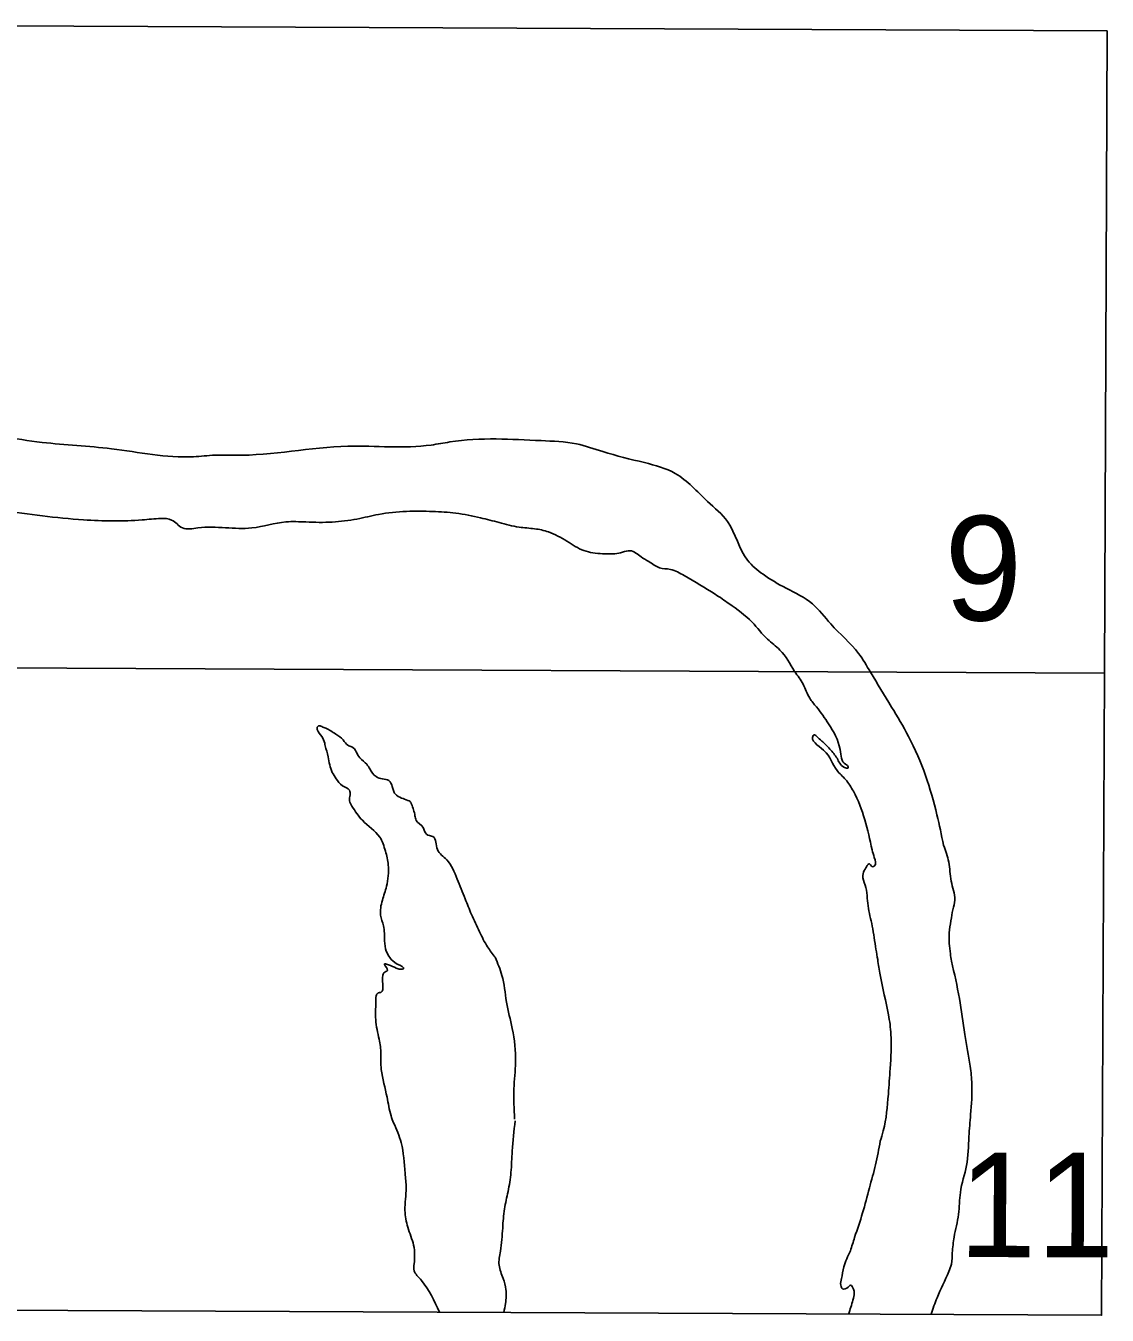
# Model space of a CAD drawing. Extents: x 3161615 to 3199515, y 867541 to 892976.
# Drawn here: x 3187445 to 3188654, y 869829 to 871272 of the extents above; entities that cross this region are included whole.
import ezdxf

# ---------------------------------------------------------------- set-up
doc = ezdxf.new("R2010")
doc.units = 0
doc.layers.add('V-ANNO-NPLT', color=7, linetype='Continuous')

msp = doc.modelspace()

# ---------------------------------------------------------------- linework, layer by layer
at = {"layer": 'V-ANNO-NPLT'}
for points in [[(3187412.4, 870553.5), (3188651.3, 870547.8), (3188654.3, 871266.1), (3187416, 871271.9), (3187412.4, 870553.5)], [(3187408.7, 869835.2), (3188648.2, 869829.4), (3188651.3, 870547.8), (3187412.4, 870553.5), (3187408.7, 869835.2)]]:
    msp.add_lwpolyline(points, dxfattribs=at)
for points in [[(3187417.6, 870812.4), (3187462.7, 870805.9), (3187540.5, 870798.7), (3187632.1, 870789.8), (3187656.3, 870791.5), (3187678.7, 870791.4), (3187804.9, 870801.5), (3187898.2, 870802.9), (3187919, 870806.3), (3187970.8, 870809.7), (3188021, 870807.8), (3188060.7, 870804.2), (3188090, 870795.5), (3188136.7, 870783.2), (3188171.2, 870771), (3188207.4, 870739.8), (3188229.8, 870717.2), (3188252.2, 870673.9), (3188269.4, 870658.3), (3188295.3, 870642.7), (3188324.6, 870625.3), (3188345.3, 870602.7), (3188376.3, 870569.8), (3188389.6, 870548.7)], [(3187417.3, 870729.7), (3187509.2, 870719.2), (3187574.8, 870719.1), (3187595.6, 870720.7), (3187607.7, 870719), (3187619.7, 870710.3), (3187637, 870710.2), (3187697.5, 870710.1), (3187735.6, 870716.9), (3187758, 870716.8), (3187787.4, 870716.7), (3187815.1, 870720.1), (3187839.3, 870725.2), (3187870.4, 870728.6), (3187899.8, 870728.5), (3187925.7, 870726.7), (3187953.3, 870721.5), (3187974, 870716.2), (3187996.5, 870711), (3188013.8, 870709.2), (3188029.3, 870705.7), (3188050, 870695.3), (3188069, 870684.8), (3188089.7, 870681.3), (3188103.6, 870681.3), (3188112.2, 870683), (3188120.8, 870684.7), (3188132.9, 870677.7), (3188141.6, 870672.5), (3188153.6, 870665.6), (3188165.7, 870663.8), (3188181.3, 870656.8), (3188215.8, 870636), (3188231.3, 870625.5), (3188257.2, 870604.7), (3188274.4, 870585.6), (3188288.2, 870573.5), (3188304.6, 870549.5)], [(3188304.8, 870549.3), (3188314.2, 870535.4), (3188321.7, 870519.6), (3188329.1, 870510), (3188342.8, 870490.9), (3188355.6, 870462.1), (3188361.7, 870445.7), (3188363.8, 870444.3), (3188364.5, 870441.6), (3188360.4, 870442.3), (3188352.2, 870452.5), (3188344, 870462.8), (3188335.2, 870471.7), (3188329.1, 870477.2), (3188326.3, 870478.6), (3188325.6, 870477.9), (3188337.2, 870461.5), (3188352.2, 870438.9), (3188361.7, 870428.6), (3188370.5, 870415.6), (3188391.5, 870349.9)], [(3188389.6, 870548.8), (3188413.1, 870509.8), (3188432.2, 870476.9), (3188451.2, 870433.1), (3188464, 870389.3), (3188471.4, 870355.1)], [(3187779, 870469.3), (3187775.7, 870476.9), (3187770.6, 870484.7), (3187770.6, 870487.3), (3187771.9, 870488.6), (3187775.7, 870487.9), (3187780.3, 870486), (3187791.3, 870479.5), (3187799.7, 870473), (3187804.8, 870467.1), (3187809.4, 870465.2), (3187818.4, 870452.8), (3187826.1, 870445.7), (3187829.4, 870440.5), (3187836.5, 870432), (3187843.6, 870429.4), (3187850.7, 870427.5), (3187854.6, 870421), (3187855.8, 870416.4), (3187857.8, 870412.5), (3187864.9, 870408), (3187872, 870405.4), (3187874.6, 870404.1), (3187876.2, 870401.1)], [(3187809.5, 870398.7), (3187806.6, 870404.9), (3187807.3, 870411.4), (3187806.6, 870416.6), (3187798.9, 870421.8), (3187791.8, 870429.6), (3187787.3, 870436.7), (3187782.8, 870454.2), (3187779.6, 870466.5), (3187779, 870469.3)], [(3187843.9, 870208.7), (3187845.2, 870212.6), (3187849.1, 870215.2), (3187845.9, 870221.7), (3187858.9, 870217.7), (3187863.4, 870216.4), (3187867.3, 870217.1), (3187860.2, 870222.3), (3187851.8, 870229.4), (3187847.9, 870236.6), (3187846, 870248.2), (3187844.7, 870265.1), (3187841.5, 870276.8), (3187843.5, 870293.6), (3187848.1, 870309.2), (3187850.1, 870333.1), (3187846.9, 870348.7), (3187840.5, 870364.3), (3187821.1, 870383.1), (3187809.5, 870398.7)], [(3187969.6, 870229.8), (3187961.2, 870241.4), (3187952.2, 870258.3), (3187943.2, 870277.8), (3187936.1, 870295.3), (3187927.1, 870317.4), (3187915.5, 870338.8), (3187905.2, 870350.5), (3187900, 870364.8), (3187892.9, 870367.4), (3187889.1, 870375.2), (3187881.3, 870383), (3187880, 870388.2), (3187876.2, 870401.1)], [(3188391.5, 870349.9), (3188393.9, 870341.3), (3188393.9, 870331.8), (3188391.8, 870331.1), (3188387.7, 870334.5), (3188387, 870333.8), (3188383.6, 870328.4), (3188380.9, 870321.5), (3188383.6, 870310.6), (3188386.9, 870287.3), (3188391.6, 870264.8), (3188395.7, 870238.8), (3188397.7, 870227.2)], [(3188471.4, 870355.1), (3188477.2, 870336.3), (3188479.9, 870315.1), (3188483.9, 870293.9), (3188481.8, 870283), (3188479.7, 870270.7), (3188477.7, 870257), (3188479, 870233.8), (3188480.3, 870225.6)], [(3187991.5, 870048.8), (3187990.6, 870082.6), (3187992.6, 870112.4), (3187988.8, 870150), (3187982.4, 870179.8), (3187977.3, 870209.6), (3187969.6, 870229.8)], [(3188397.7, 870227.2), (3188400.4, 870210.1), (3188409.8, 870165.6), (3188412.5, 870143.7), (3188411.7, 870105.4), (3188409.6, 870076.7), (3188404, 870035.7), (3188400.5, 870024.1)], [(3188480.3, 870225.6), (3188489.1, 870183.8), (3188495.1, 870143.5), (3188501.2, 870107.9), (3188503.1, 870088.1), (3188501.7, 870053.9), (3188499.6, 870029.3)], [(3187843.9, 870209.4), (3187843.9, 870200.3), (3187843.9, 870193.8), (3187841.9, 870190.6), (3187838.7, 870189.9), (3187836.7, 870186.7), (3187836.1, 870178.9), (3187836, 870160.1), (3187839.9, 870138.1), (3187841.8, 870121.9), (3187841.7, 870114.1), (3187842.3, 870104.4), (3187848.7, 870073.2), (3187853.2, 870052.5), (3187856.1, 870044.6)], [(3187856.1, 870044.6), (3187864.5, 870022.5), (3187868.9, 869988.1), (3187870.1, 869971.9), (3187868.8, 869946.6), (3187872, 869927.8), (3187878.4, 869907.7), (3187879.6, 869896.7), (3187879, 869887), (3187878.9, 869879.2), (3187882.2, 869874), (3187887.3, 869868.2), (3187907.5, 869832.9)], [(3187979.5, 869832.5), (3187981.2, 869842.6), (3187981.8, 869858.2), (3187978.6, 869870.5), (3187974.1, 869885.4), (3187975.5, 869901), (3187978.1, 869926.9), (3187980.1, 869948.3), (3187984.1, 869967.7), (3187987.4, 869989.1), (3187988.7, 870013.1), (3187992.1, 870046.8)], [(3188400.5, 870024.1), (3188395.3, 869997.8), (3188388.4, 869971.8), (3188380.8, 869943.8), (3188371.9, 869916.5), (3188367.1, 869901.5)], [(3188499.6, 870029.3), (3188497.1, 869996.8), (3188490.2, 869966.8), (3188488.1, 869942.2), (3188483.2, 869916.9), (3188481.1, 869899.1)], [(3188367.1, 869901.5), (3188359.9, 869883.4), (3188357.1, 869870.4), (3188356.4, 869862.9), (3188358.4, 869858.8), (3188364.6, 869860.8), (3188367.3, 869862.9), (3188370.7, 869858.7), (3188371.4, 869854), (3188370, 869846.4), (3188365.2, 869830.7)], [(3188481.2, 869899.9), (3188480.1, 869886.5), (3188477.3, 869878.3), (3188464.2, 869848.9), (3188457.4, 869830.5)]]:
    msp.add_spline(points, degree=3, dxfattribs=at)

# ---------------------------------------------------------------- texts
for s, p in [('9', (3188472.2, 870606.7)), ('11', (3188488.1, 869894.5))]:
    msp.add_text(s, height=117, rotation=359.8417, dxfattribs=at).set_placement(p)

doc.saveas('drawing.dxf')
